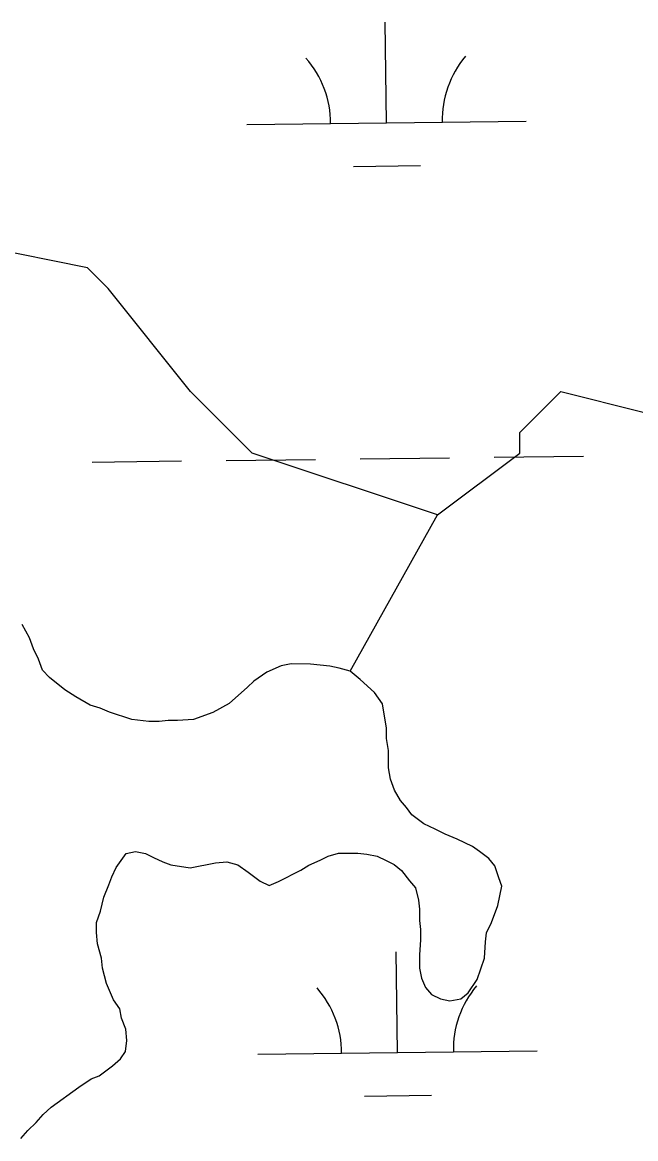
# Model space of a CAD drawing. Extents: x 3694830 to 3732949, y 415201 to 440970.
# Drawn here: x 3725713.3 to 3725932.9, y 432160 to 432559.5 of the extents above; entities that cross this region are included whole.
import ezdxf

# ---------------------------------------------------------------- set-up
doc = ezdxf.new("R2010")
doc.units = 0
doc.layers.add('V-TOPO-SHOR', color=7, linetype='Continuous')
doc.layers.add('V-WETL-SWMP', color=7, linetype='Continuous')

msp = doc.modelspace()

# ---------------------------------------------------------------- linework, layer by layer
at = {"layer": 'V-TOPO-SHOR'}
for p, q in [((3725715.88, 432339.26), (3725713.34, 432343.99)), ((3725717.32, 432335.25), (3725715.88, 432339.26)), ((3725719.12, 432331.61), (3725717.32, 432335.25)), ((3725720.57, 432327.61), (3725719.12, 432331.61)), ((3725723.1, 432325.06), (3725720.57, 432327.61)), ((3725800.91, 432327), (3725796.18, 432323.75)), ((3725806.01, 432329.17), (3725800.91, 432327)), ((3725809.65, 432329.89), (3725806.01, 432329.17)), ((3725816.56, 432329.87), (3725809.65, 432329.89)), ((3725823.46, 432329.12), (3725816.56, 432329.87)), ((3725826.73, 432328.38), (3725823.46, 432329.12)), ((3725830.73, 432327.28), (3725826.73, 432328.38)), ((3725834.36, 432324.36), (3725830.73, 432327.28)), ((3725728.54, 432320.68), (3725723.1, 432325.06)), ((3725796.18, 432323.75), (3725793.99, 432321.57)), ((3725839.43, 432319.62), (3725834.36, 432324.36)), ((3725732.54, 432318.12), (3725728.54, 432320.68)), ((3725793.99, 432321.57), (3725787.43, 432315.77)), ((3725842.33, 432315.61), (3725839.43, 432319.62)), ((3725737.62, 432315.2), (3725732.54, 432318.12)), ((3725741.25, 432314.09), (3725737.62, 432315.2)), ((3725787.43, 432315.77), (3725781.6, 432312.52)), ((3725843.76, 432306.88), (3725842.33, 432315.61)), ((3725744.52, 432312.63), (3725741.25, 432314.09)), ((3725752.51, 432310.06), (3725744.52, 432312.63)), ((3725781.6, 432312.52), (3725774.69, 432310)), ((3725758.69, 432309.32), (3725752.51, 432310.06)), ((3725762.32, 432309.31), (3725758.69, 432309.32)), ((3725765.6, 432309.66), (3725762.32, 432309.31)), ((3725768.87, 432309.65), (3725765.6, 432309.66)), ((3725774.69, 432310), (3725768.87, 432309.65)), ((3725843.74, 432303.24), (3725843.76, 432306.88)), ((3725844.46, 432298.88), (3725843.74, 432303.24)), ((3725844.44, 432292.7), (3725844.46, 432298.88)), ((3725845.16, 432288.7), (3725844.44, 432292.7)), ((3725846.6, 432284.69), (3725845.16, 432288.7)), ((3725848.77, 432281.05), (3725846.6, 432284.69)), ((3725850.94, 432278.5), (3725848.77, 432281.05)), ((3725852.75, 432275.95), (3725850.94, 432278.5)), ((3725857.1, 432272.66), (3725852.75, 432275.95)), ((3725861.1, 432270.83), (3725857.1, 432272.66)), ((3725864.73, 432269), (3725861.1, 432270.83)), ((3725869.09, 432267.17), (3725864.73, 432269)), ((3725874.53, 432264.61), (3725869.09, 432267.17)), ((3725750.55, 432262.08), (3725753.82, 432262.79)), ((3725753.82, 432262.79), (3725757.45, 432262.06)), ((3725877.07, 432262.79), (3725874.53, 432264.61)), ((3725880.34, 432260.23), (3725877.07, 432262.79)), ((3725746.89, 432257), (3725750.55, 432262.08)), ((3725757.45, 432262.06), (3725760.36, 432260.59)), ((3725760.36, 432260.59), (3725763.63, 432259.13)), ((3725763.63, 432259.13), (3725766.53, 432258.03)), ((3725782.53, 432258.71), (3725786.53, 432259.06)), ((3725786.53, 432259.06), (3725790.53, 432257.96)), ((3725815.98, 432257.88), (3725819.98, 432259.69)), ((3725819.98, 432259.69), (3725822.89, 432261.13)), ((3725822.89, 432261.13), (3725826.53, 432262.21)), ((3725826.53, 432262.21), (3725833.44, 432262.19)), ((3725833.44, 432262.19), (3725836.71, 432261.82)), ((3725836.71, 432261.82), (3725840.35, 432261.08)), ((3725840.35, 432261.08), (3725843.61, 432259.61)), ((3725843.61, 432259.61), (3725846.52, 432258.15)), ((3725882.51, 432257.68), (3725880.34, 432260.23)), ((3725745.43, 432253.73), (3725746.89, 432257)), ((3725766.53, 432258.03), (3725773.44, 432256.92)), ((3725773.44, 432256.92), (3725782.53, 432258.71)), ((3725790.53, 432257.96), (3725794.15, 432255.4)), ((3725794.15, 432255.4), (3725798.51, 432252.12)), ((3725805.05, 432252.1), (3725813.06, 432256.07)), ((3725813.06, 432256.07), (3725815.98, 432257.88)), ((3725846.52, 432258.15), (3725849.06, 432255.96)), ((3725849.06, 432255.96), (3725851.95, 432252.32)), ((3725883.95, 432253.31), (3725882.51, 432257.68)), ((3725742.5, 432246.47), (3725744.33, 432250.82)), ((3725744.33, 432250.82), (3725745.43, 432253.73)), ((3725798.51, 432252.12), (3725801.78, 432250.65)), ((3725801.78, 432250.65), (3725805.05, 432252.1)), ((3725851.95, 432252.32), (3725854.13, 432249.77)), ((3725885.03, 432250.4), (3725883.95, 432253.31)), ((3725854.13, 432249.77), (3725855.2, 432245.4)), ((3725883.56, 432243.5), (3725885.03, 432250.4)), ((3725741.39, 432241.38), (3725742.5, 432246.47)), ((3725855.2, 432245.4), (3725855.56, 432242.13)), ((3725881.36, 432237.32), (3725883.56, 432243.5)), ((3725739.93, 432237.38), (3725741.39, 432241.38)), ((3725855.56, 432242.13), (3725855.55, 432238.13)), ((3725739.92, 432233.75), (3725739.93, 432237.38)), ((3725855.55, 432238.13), (3725855.9, 432234.85)), ((3725855.9, 432234.85), (3725855.89, 432231.22)), ((3725879.53, 432233.69), (3725881.36, 432237.32)), ((3725740.27, 432229.75), (3725739.92, 432233.75)), ((3725855.89, 432231.22), (3725855.51, 432225.77)), ((3725879.16, 432230.42), (3725879.53, 432233.69)), ((3725741.71, 432224.65), (3725740.27, 432229.75)), ((3725878.77, 432224.61), (3725879.16, 432230.42)), ((3725742.06, 432221.02), (3725741.71, 432224.65)), ((3725855.51, 432225.77), (3725855.5, 432221.04)), ((3725876.21, 432216.98), (3725878.77, 432224.61)), ((3725743.5, 432215.56), (3725742.06, 432221.02)), ((3725855.5, 432221.04), (3725856.21, 432217.4)), ((3725746.03, 432209.73), (3725743.5, 432215.56)), ((3725856.21, 432217.4), (3725857.66, 432214.13)), ((3725872.92, 432212.26), (3725876.21, 432216.98)), ((3725857.66, 432214.13), (3725859.83, 432211.57)), ((3725859.83, 432211.57), (3725863.1, 432210.11)), ((3725870.37, 432210.09), (3725872.92, 432212.26)), ((3725748.2, 432206.46), (3725746.03, 432209.73)), ((3725863.1, 432210.11), (3725866.37, 432209.37)), ((3725866.37, 432209.37), (3725870.37, 432210.09)), ((3725748.91, 432203.18), (3725748.2, 432206.46)), ((3725750.36, 432199.18), (3725748.91, 432203.18)), ((3725750.71, 432195.18), (3725750.36, 432199.18)), ((3725750.33, 432191.18), (3725750.71, 432195.18)), ((3725748.51, 432188.64), (3725750.33, 432191.18)), ((3725745.59, 432186.1), (3725748.51, 432188.64)), ((3725740.85, 432182.48), (3725745.59, 432186.1)), ((3725733.57, 432178.51), (3725737.94, 432181.4)), ((3725737.94, 432181.4), (3725740.85, 432182.48)), ((3725723.73, 432171.26), (3725733.57, 432178.51)), ((3725720.82, 432168.73), (3725723.73, 432171.26)), ((3725718.26, 432165.83), (3725720.82, 432168.73)), ((3725712.79, 432160.03), (3725715.34, 432162.93)), ((3725715.34, 432162.93), (3725718.26, 432165.83))]:
    msp.add_line(p, q, dxfattribs=at)
for points in [[(3725861.98, 432383.19), (3725795.66, 432405.29), (3725773.55, 432427.4), (3725744.08, 432464.25), (3725736.71, 432471.61), (3725699.87, 432478.98), (3725655.65, 432486.35), (3725618.81, 432501.09), (3725574.59, 432515.83), (3725552.49, 432530.57), (3725515.64, 432537.93), (3725493.54, 432545.3), (3725471.43, 432552.67)], [(3725830.73, 432327.28), (3725861.98, 432383.19), (3725891.46, 432405.29), (3725891.46, 432412.66), (3725906.19, 432427.4), (3725935.67, 432420.03), (3725957.78, 432405.29), (3725994.62, 432405.29), (3726016.73, 432412.66), (3726075.68, 432434.77), (3726090.42, 432434.77), (3726090.42, 432434.77)]]:
    msp.add_lwpolyline(points, dxfattribs=at)
at = {"layer": 'V-WETL-SWMP'}
for p, q in [((3725843.71, 432523.48), (3725843.28, 432559.48)), ((3725793.71, 432522.88), (3725893.71, 432524.08)), ((3725831.89, 432507.91), (3725855.89, 432508.19)), ((3725786.3, 432402.72), (3725818.3, 432403.1)), ((3725834.3, 432403.29), (3725866.3, 432403.67)), ((3725882.3, 432403.86), (3725914.29, 432404.24)), ((3725738.31, 432402.14), (3725770.3, 432402.53)), ((3725715.88, 432339.26), (3725713.34, 432343.99)), ((3725717.32, 432335.25), (3725715.88, 432339.26)), ((3725719.12, 432331.61), (3725717.32, 432335.25)), ((3725720.57, 432327.61), (3725719.12, 432331.61)), ((3725723.1, 432325.06), (3725720.57, 432327.61)), ((3725800.91, 432327), (3725796.18, 432323.75)), ((3725806.01, 432329.17), (3725800.91, 432327)), ((3725809.65, 432329.89), (3725806.01, 432329.17)), ((3725816.56, 432329.87), (3725809.65, 432329.89)), ((3725823.46, 432329.12), (3725816.56, 432329.87)), ((3725826.73, 432328.38), (3725823.46, 432329.12)), ((3725830.73, 432327.28), (3725826.73, 432328.38)), ((3725834.36, 432324.36), (3725830.73, 432327.28)), ((3725728.54, 432320.68), (3725723.1, 432325.06)), ((3725796.18, 432323.75), (3725793.99, 432321.57)), ((3725839.43, 432319.62), (3725834.36, 432324.36)), ((3725732.54, 432318.12), (3725728.54, 432320.68)), ((3725793.99, 432321.57), (3725787.43, 432315.77)), ((3725842.33, 432315.61), (3725839.43, 432319.62)), ((3725737.62, 432315.2), (3725732.54, 432318.12)), ((3725741.25, 432314.09), (3725737.62, 432315.2)), ((3725787.43, 432315.77), (3725781.6, 432312.52)), ((3725843.76, 432306.88), (3725842.33, 432315.61)), ((3725744.52, 432312.63), (3725741.25, 432314.09)), ((3725752.51, 432310.06), (3725744.52, 432312.63)), ((3725781.6, 432312.52), (3725774.69, 432310)), ((3725758.69, 432309.32), (3725752.51, 432310.06)), ((3725762.32, 432309.31), (3725758.69, 432309.32)), ((3725765.6, 432309.66), (3725762.32, 432309.31)), ((3725768.87, 432309.65), (3725765.6, 432309.66)), ((3725774.69, 432310), (3725768.87, 432309.65)), ((3725843.74, 432303.24), (3725843.76, 432306.88)), ((3725844.46, 432298.88), (3725843.74, 432303.24)), ((3725844.44, 432292.7), (3725844.46, 432298.88)), ((3725845.16, 432288.7), (3725844.44, 432292.7)), ((3725846.6, 432284.69), (3725845.16, 432288.7)), ((3725848.77, 432281.05), (3725846.6, 432284.69)), ((3725850.94, 432278.5), (3725848.77, 432281.05)), ((3725852.75, 432275.95), (3725850.94, 432278.5)), ((3725857.1, 432272.66), (3725852.75, 432275.95)), ((3725861.1, 432270.83), (3725857.1, 432272.66)), ((3725864.73, 432269), (3725861.1, 432270.83)), ((3725869.09, 432267.17), (3725864.73, 432269)), ((3725874.53, 432264.61), (3725869.09, 432267.17)), ((3725750.55, 432262.08), (3725753.82, 432262.79)), ((3725753.82, 432262.79), (3725757.45, 432262.06)), ((3725877.07, 432262.79), (3725874.53, 432264.61)), ((3725880.34, 432260.23), (3725877.07, 432262.79)), ((3725746.89, 432257), (3725750.55, 432262.08)), ((3725757.45, 432262.06), (3725760.36, 432260.59)), ((3725760.36, 432260.59), (3725763.63, 432259.13)), ((3725763.63, 432259.13), (3725766.53, 432258.03)), ((3725782.53, 432258.71), (3725786.53, 432259.06)), ((3725786.53, 432259.06), (3725790.53, 432257.96)), ((3725815.98, 432257.88), (3725819.98, 432259.69)), ((3725819.98, 432259.69), (3725822.89, 432261.13)), ((3725822.89, 432261.13), (3725826.53, 432262.21)), ((3725826.53, 432262.21), (3725833.44, 432262.19)), ((3725833.44, 432262.19), (3725836.71, 432261.82)), ((3725836.71, 432261.82), (3725840.35, 432261.08)), ((3725840.35, 432261.08), (3725843.61, 432259.61)), ((3725843.61, 432259.61), (3725846.52, 432258.15)), ((3725882.51, 432257.68), (3725880.34, 432260.23)), ((3725745.43, 432253.73), (3725746.89, 432257)), ((3725766.53, 432258.03), (3725773.44, 432256.92)), ((3725773.44, 432256.92), (3725782.53, 432258.71)), ((3725790.53, 432257.96), (3725794.15, 432255.4)), ((3725794.15, 432255.4), (3725798.51, 432252.12)), ((3725805.05, 432252.1), (3725813.06, 432256.07)), ((3725813.06, 432256.07), (3725815.98, 432257.88)), ((3725846.52, 432258.15), (3725849.06, 432255.96)), ((3725849.06, 432255.96), (3725851.95, 432252.32)), ((3725883.95, 432253.31), (3725882.51, 432257.68)), ((3725742.5, 432246.47), (3725744.33, 432250.82)), ((3725744.33, 432250.82), (3725745.43, 432253.73)), ((3725798.51, 432252.12), (3725801.78, 432250.65)), ((3725801.78, 432250.65), (3725805.05, 432252.1)), ((3725851.95, 432252.32), (3725854.13, 432249.77)), ((3725885.03, 432250.4), (3725883.95, 432253.31)), ((3725854.13, 432249.77), (3725855.2, 432245.4)), ((3725883.56, 432243.5), (3725885.03, 432250.4)), ((3725741.39, 432241.38), (3725742.5, 432246.47)), ((3725855.2, 432245.4), (3725855.56, 432242.13)), ((3725881.36, 432237.32), (3725883.56, 432243.5)), ((3725739.93, 432237.38), (3725741.39, 432241.38)), ((3725855.56, 432242.13), (3725855.55, 432238.13)), ((3725739.92, 432233.75), (3725739.93, 432237.38)), ((3725855.55, 432238.13), (3725855.9, 432234.85)), ((3725855.9, 432234.85), (3725855.89, 432231.22)), ((3725879.53, 432233.69), (3725881.36, 432237.32)), ((3725740.27, 432229.75), (3725739.92, 432233.75)), ((3725855.89, 432231.22), (3725855.51, 432225.77)), ((3725879.16, 432230.42), (3725879.53, 432233.69)), ((3725741.71, 432224.65), (3725740.27, 432229.75)), ((3725847.68, 432190.83), (3725847.25, 432226.83)), ((3725878.77, 432224.61), (3725879.16, 432230.42)), ((3725742.06, 432221.02), (3725741.71, 432224.65)), ((3725855.51, 432225.77), (3725855.5, 432221.04)), ((3725876.21, 432216.98), (3725878.77, 432224.61)), ((3725743.5, 432215.56), (3725742.06, 432221.02)), ((3725855.5, 432221.04), (3725856.21, 432217.4)), ((3725746.03, 432209.73), (3725743.5, 432215.56)), ((3725856.21, 432217.4), (3725857.66, 432214.13)), ((3725872.92, 432212.26), (3725876.21, 432216.98)), ((3725857.66, 432214.13), (3725859.83, 432211.57)), ((3725859.83, 432211.57), (3725863.1, 432210.11)), ((3725870.37, 432210.09), (3725872.92, 432212.26)), ((3725748.2, 432206.46), (3725746.03, 432209.73)), ((3725863.1, 432210.11), (3725866.37, 432209.37)), ((3725866.37, 432209.37), (3725870.37, 432210.09)), ((3725748.91, 432203.18), (3725748.2, 432206.46)), ((3725750.36, 432199.18), (3725748.91, 432203.18)), ((3725750.71, 432195.18), (3725750.36, 432199.18)), ((3725750.33, 432191.18), (3725750.71, 432195.18)), ((3725748.51, 432188.64), (3725750.33, 432191.18)), ((3725797.68, 432190.23), (3725897.67, 432191.43)), ((3725745.59, 432186.1), (3725748.51, 432188.64)), ((3725740.85, 432182.48), (3725745.59, 432186.1)), ((3725733.57, 432178.51), (3725737.94, 432181.4)), ((3725737.94, 432181.4), (3725740.85, 432182.48)), ((3725723.73, 432171.26), (3725733.57, 432178.51)), ((3725835.86, 432175.26), (3725859.86, 432175.54)), ((3725720.82, 432168.73), (3725723.73, 432171.26)), ((3725718.26, 432165.83), (3725720.82, 432168.73)), ((3725712.79, 432160.03), (3725715.34, 432162.93)), ((3725715.34, 432162.93), (3725718.26, 432165.83))]:
    msp.add_line(p, q, dxfattribs=at)
for centre, start, end in [((3725788.47, 432523.3), 359.9115, 41.4552), ((3725898.94, 432524.61), 139.9115, 181.4552), ((3725792.43, 432190.64), 359.9115, 41.4552), ((3725902.91, 432191.96), 139.9115, 181.4552)]:
    msp.add_arc(centre, 35.25, start, end, dxfattribs=at)

doc.saveas('drawing.dxf')
